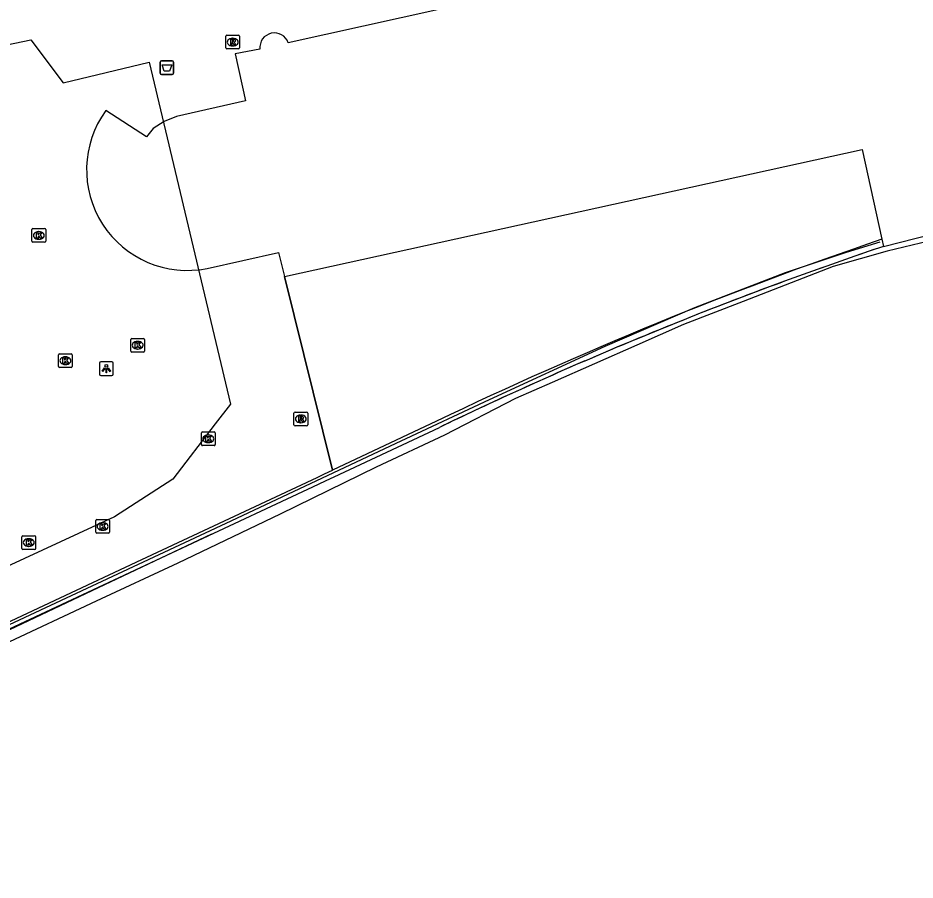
# Model space of a CAD drawing. Extents: x 160806 to 161707, y 383697 to 384148.
# Drawn here: x 161322.6 to 161388.1, y 383755.3 to 383818.3 of the extents above; entities that cross this region are included whole.
import ezdxf

# ---------------------------------------------------------------- set-up
doc = ezdxf.new("R2010")
doc.units = 0
for name, color, linetype in [('IMGEO_Afvalbak', 7, 'Continuous'), ('IMGEO_Groenvoorziening', 7, 'Continuous'), ('IMGEO_Hek', 7, 'Continuous'), ('IMGEO_Kolk', 7, 'Continuous'), ('IMGEO_Lichtpunt', 7, 'Continuous'), ('IMGEO_Muur', 7, 'Continuous'), ('IMGEO_Pand', 7, 'Continuous'), ('IMGEO_Pand_vergunning_verleend', 7, 'Continuous'), ('IMGEO_Parkeervlak_open', 7, 'Continuous'), ('IMGEO_Rioolput', 7, 'Continuous'), ('IMGEO_Spoorbaan_halfverhard', 7, 'Continuous'), ('IMGEO_Voetgangersgebied_open', 7, 'Continuous')]:
    doc.layers.add(name, color=color, linetype=linetype)

msp = doc.modelspace()

# ---------------------------------------------------------------- linework, layer by layer
at = {"layer": 'IMGEO_Afvalbak'}
for p, q in [((161332.956, 383814.288), (161332.956, 383815.088)), ((161332.956, 383815.088), (161332.956, 383814.288)), ((161333.056, 383815.188), (161333.846, 383815.188)), ((161333.846, 383815.188), (161333.056, 383815.188)), ((161333.946, 383815.088), (161333.946, 383814.288)), ((161333.946, 383814.288), (161333.946, 383815.088)), ((161333.846, 383814.188), (161333.056, 383814.188)), ((161333.056, 383814.188), (161333.846, 383814.188))]:
    msp.add_line(p, q, dxfattribs=at)
msp.add_lwpolyline([(161333.099, 383814.902), (161333.803, 383814.902), (161333.654, 383814.432), (161333.248, 383814.432), (161333.099, 383814.902)], dxfattribs=at)
for centre, start, end in [((161333.056, 383815.088), 90, 180), ((161333.056, 383815.088), 90, 180), ((161333.846, 383815.088), 0, 90), ((161333.846, 383815.088), 360, 90), ((161333.056, 383814.288), 180, 270), ((161333.056, 383814.288), 180, 270), ((161333.846, 383814.288), 270, 0), ((161333.846, 383814.288), 270, 0)]:
    msp.add_arc(centre, 0.1, start, end, dxfattribs=at)
at = {"layer": 'IMGEO_Groenvoorziening'}
msp.add_lwpolyline([(161306.227, 383766.312), (161344.529, 383784.251), (161345.081, 383784.51), (161345.678, 383784.79), (161353.357, 383788.389)], dxfattribs=at)
for centre, radius, start, end in [((161475.594, 383535.121), 281.221, 108.62127, 109.81165), ((161477.675, 383529.626), 287.096, 109.83068, 110.99678), ((161476.482, 383532.783), 283.721, 111.0002, 112.18017), ((161476.533, 383532.754), 283.767, 112.18767, 113.36738), ((161473.66, 383539.4), 276.527, 113.3671, 114.57779), ((161475.166, 383535.949), 280.291, 114.56431, 115.7586)]:
    msp.add_arc(centre, radius, start, end, dxfattribs=at)
at = {"layer": 'IMGEO_Hek'}
for points in [[(161304.913, 383765.977), (161306.17, 383766.569), (161314.338, 383770.42), (161324.98, 383775.393), (161337.778, 383781.392), (161350.576, 383787.419), (161357.031, 383790.441), (161365.479, 383794.338), (161372.031, 383797.151), (161378.634, 383799.703), (161383.104, 383801.204), (161385.56, 383801.947)], [(161342.045, 383799.414), (161345.557, 383785.277)]]:
    msp.add_lwpolyline(points, dxfattribs=at)
at = {"layer": 'IMGEO_Kolk'}
for p, q in [((161323.594, 383801.998), (161323.594, 383802.85)), ((161323.669, 383802.924), (161324.521, 383802.924)), ((161324.595, 383802.85), (161324.595, 383801.998)), ((161324.082, 383802.704), (161324.107, 383802.704)), ((161324.521, 383801.924), (161323.669, 383801.924)), ((161324.105, 383802.144), (161324.08, 383802.144)), ((161330.817, 383793.973), (161330.817, 383794.825)), ((161330.892, 383794.899), (161331.744, 383794.899)), ((161331.305, 383794.679), (161331.33, 383794.679)), ((161331.818, 383794.825), (161331.818, 383793.973)), ((161325.533, 383792.844), (161325.533, 383793.696)), ((161325.608, 383793.77), (161326.46, 383793.77)), ((161326.534, 383793.696), (161326.534, 383792.844)), ((161331.744, 383793.899), (161330.892, 383793.899)), ((161331.328, 383794.119), (161331.303, 383794.119)), ((161326.021, 383793.55), (161326.046, 383793.55)), ((161326.46, 383792.77), (161325.608, 383792.77)), ((161326.044, 383792.99), (161326.019, 383792.99)), ((161335.972, 383787.134), (161335.972, 383787.986)), ((161336.047, 383788.06), (161336.899, 383788.06)), ((161336.46, 383787.84), (161336.485, 383787.84)), ((161336.973, 383787.986), (161336.973, 383787.134)), ((161336.483, 383787.28), (161336.458, 383787.28)), ((161336.899, 383787.06), (161336.047, 383787.06)), ((161328.254, 383780.731), (161328.254, 383781.583)), ((161328.329, 383781.657), (161329.181, 383781.657)), ((161328.742, 383781.437), (161328.767, 383781.437)), ((161329.255, 383781.583), (161329.255, 383780.731)), ((161329.181, 383780.657), (161328.329, 383780.657)), ((161328.765, 383780.877), (161328.74, 383780.877)), ((161322.863, 383779.549), (161322.863, 383780.401)), ((161322.938, 383780.475), (161323.79, 383780.475)), ((161323.351, 383780.255), (161323.376, 383780.255)), ((161323.864, 383780.401), (161323.864, 383779.549)), ((161323.79, 383779.475), (161322.938, 383779.475)), ((161323.374, 383779.695), (161323.349, 383779.695))]:
    msp.add_line(p, q, dxfattribs=at)
for points in [[(161323.594, 383801.998), (161323.594, 383802.85)], [(161323.669, 383802.924), (161324.521, 383802.924)], [(161324.595, 383802.85), (161324.595, 383801.998)], [(161323.915, 383802.624), (161324.038, 383802.624), (161324.038, 383802.473), (161324.168, 383802.624), (161324.332, 383802.624), (161324.186, 383802.473), (161324.339, 383802.224), (161324.187, 383802.224), (161324.102, 383802.388), (161324.038, 383802.321), (161324.038, 383802.224), (161323.915, 383802.224), (161323.915, 383802.624)], [(161324.521, 383801.924), (161323.669, 383801.924)], [(161330.817, 383793.973), (161330.817, 383794.825)], [(161330.892, 383794.899), (161331.744, 383794.899)], [(161331.138, 383794.599), (161331.261, 383794.599), (161331.261, 383794.448), (161331.391, 383794.599), (161331.555, 383794.599), (161331.409, 383794.448), (161331.562, 383794.199), (161331.41, 383794.199), (161331.325, 383794.363), (161331.261, 383794.296), (161331.261, 383794.199), (161331.138, 383794.199), (161331.138, 383794.599)], [(161331.818, 383794.825), (161331.818, 383793.973)], [(161325.533, 383792.844), (161325.533, 383793.696)], [(161325.608, 383793.77), (161326.46, 383793.77)], [(161326.534, 383793.696), (161326.534, 383792.844)], [(161331.744, 383793.899), (161330.892, 383793.899)], [(161325.854, 383793.47), (161325.977, 383793.47), (161325.977, 383793.319), (161326.107, 383793.47), (161326.271, 383793.47), (161326.125, 383793.319), (161326.278, 383793.07), (161326.126, 383793.07), (161326.041, 383793.234), (161325.977, 383793.167), (161325.977, 383793.07), (161325.854, 383793.07), (161325.854, 383793.47)], [(161326.46, 383792.77), (161325.608, 383792.77)], [(161335.972, 383787.134), (161335.972, 383787.986)], [(161336.047, 383788.06), (161336.899, 383788.06)], [(161336.973, 383787.986), (161336.973, 383787.134)], [(161336.293, 383787.76), (161336.416, 383787.76), (161336.416, 383787.609), (161336.546, 383787.76), (161336.71, 383787.76), (161336.564, 383787.609), (161336.717, 383787.36), (161336.565, 383787.36), (161336.48, 383787.524), (161336.416, 383787.457), (161336.416, 383787.36), (161336.293, 383787.36), (161336.293, 383787.76)], [(161336.899, 383787.06), (161336.047, 383787.06)], [(161328.254, 383780.731), (161328.254, 383781.583)], [(161328.329, 383781.657), (161329.181, 383781.657)], [(161328.575, 383781.357), (161328.698, 383781.357), (161328.698, 383781.206), (161328.828, 383781.357), (161328.992, 383781.357), (161328.846, 383781.206), (161328.999, 383780.957), (161328.847, 383780.957), (161328.762, 383781.121), (161328.698, 383781.054), (161328.698, 383780.957), (161328.575, 383780.957), (161328.575, 383781.357)], [(161329.255, 383781.583), (161329.255, 383780.731)], [(161329.181, 383780.657), (161328.329, 383780.657)], [(161322.863, 383779.549), (161322.863, 383780.401)], [(161322.938, 383780.475), (161323.79, 383780.475)], [(161323.184, 383780.175), (161323.307, 383780.175), (161323.307, 383780.024), (161323.437, 383780.175), (161323.601, 383780.175), (161323.455, 383780.024), (161323.608, 383779.775), (161323.456, 383779.775), (161323.371, 383779.939), (161323.307, 383779.872), (161323.307, 383779.775), (161323.184, 383779.775), (161323.184, 383780.175)], [(161323.864, 383780.401), (161323.864, 383779.549)], [(161323.79, 383779.475), (161322.938, 383779.475)]]:
    msp.add_lwpolyline(points, dxfattribs=at)
for centre, start, end in [((161323.671, 383802.848), 91.55205, 178.44795), ((161323.671, 383802.848), 91.55205, 178.44795), ((161324.519, 383802.848), 1.55205, 88.44795), ((161324.519, 383802.848), 1.55205, 88.44795), ((161323.671, 383802), 181.55205, 268.44795), ((161323.671, 383802), 181.55205, 268.44795), ((161324.519, 383802), 271.55205, 358.44795), ((161324.519, 383802), 271.55205, 358.44795), ((161330.894, 383794.823), 91.55205, 178.44795), ((161330.894, 383794.823), 91.55205, 178.44795), ((161331.742, 383794.823), 1.55205, 88.44795), ((161331.742, 383794.823), 1.55205, 88.44795), ((161325.61, 383793.694), 91.55205, 178.44795), ((161325.61, 383793.694), 91.55205, 178.44795), ((161326.458, 383793.694), 1.55205, 88.44795), ((161326.458, 383793.694), 1.55205, 88.44795), ((161330.894, 383793.975), 181.55205, 268.44795), ((161330.894, 383793.975), 181.55205, 268.44795), ((161331.742, 383793.975), 271.55205, 358.44795), ((161331.742, 383793.975), 271.55205, 358.44795), ((161325.61, 383792.846), 181.55205, 268.44795), ((161325.61, 383792.846), 181.55205, 268.44795), ((161326.458, 383792.846), 271.55205, 358.44795), ((161326.458, 383792.846), 271.55205, 358.44795), ((161336.049, 383787.984), 91.55205, 178.44795), ((161336.049, 383787.984), 91.55205, 178.44795), ((161336.897, 383787.984), 1.55205, 88.44795), ((161336.897, 383787.984), 1.55205, 88.44795), ((161336.049, 383787.136), 181.55205, 268.44795), ((161336.049, 383787.136), 181.55205, 268.44795), ((161336.897, 383787.136), 271.55205, 358.44795), ((161336.897, 383787.136), 271.55205, 358.44795), ((161328.331, 383781.581), 91.55205, 178.44795), ((161328.331, 383781.581), 91.55205, 178.44795), ((161329.179, 383781.581), 1.55205, 88.44795), ((161329.179, 383781.581), 1.55205, 88.44795), ((161328.331, 383780.733), 181.55205, 268.44795), ((161328.331, 383780.733), 181.55205, 268.44795), ((161329.179, 383780.733), 271.55205, 358.44795), ((161329.179, 383780.733), 271.55205, 358.44795), ((161322.94, 383780.399), 91.55205, 178.44795), ((161322.94, 383780.399), 91.55205, 178.44795), ((161323.788, 383780.399), 1.55205, 88.44795), ((161323.788, 383780.399), 1.55205, 88.44795), ((161322.94, 383779.551), 181.55205, 268.44795), ((161322.94, 383779.551), 181.55205, 268.44795), ((161323.788, 383779.551), 271.55205, 358.44795), ((161323.788, 383779.551), 271.55205, 358.44795)]:
    msp.add_arc(centre, 0.0765, start, end, dxfattribs=at)
for centre, major_axis, ratio, start_param, end_param in [((161324.081, 383802.424), (-0.387, 0.002), 0.722429, 4.712389, 7.853982), ((161324.106, 383802.424), (-0.39, 0.002), 0.717154, 1.570796, 4.712389), ((161331.304, 383794.399), (-0.387, 0.002), 0.722429, 4.712389, 7.853982), ((161331.329, 383794.399), (-0.39, 0.002), 0.717154, 1.570796, 4.712389), ((161326.02, 383793.27), (-0.387, 0.002), 0.722429, 4.712389, 7.853982), ((161326.045, 383793.27), (-0.39, 0.002), 0.717154, 1.570796, 4.712389), ((161336.459, 383787.56), (-0.387, 0.002), 0.722429, 4.712389, 7.853982), ((161336.484, 383787.56), (-0.39, 0.002), 0.717154, 1.570796, 4.712389), ((161328.741, 383781.157), (-0.387, 0.002), 0.722429, 4.712389, 7.853982), ((161328.766, 383781.157), (-0.39, 0.002), 0.717154, 1.570796, 4.712389), ((161323.35, 383779.975), (-0.387, 0.002), 0.722429, 4.712389, 7.853982), ((161323.375, 383779.975), (-0.39, 0.002), 0.717154, 1.570796, 4.712389)]:
    msp.add_ellipse(centre, major_axis=major_axis, ratio=ratio, start_param=start_param, end_param=end_param, dxfattribs=at)
at = {"layer": 'IMGEO_Lichtpunt'}
for p, q in [((161328.528, 383793.094), (161328.528, 383792.287)), ((161328.528, 383793.094), (161328.528, 383792.287)), ((161329.43, 383793.189), (161328.622, 383793.189)), ((161329.43, 383793.189), (161328.622, 383793.189)), ((161329.524, 383792.287), (161329.524, 383793.094)), ((161329.524, 383792.287), (161329.524, 383793.094)), ((161328.622, 383792.193), (161329.43, 383792.193)), ((161328.622, 383792.193), (161329.43, 383792.193))]:
    msp.add_line(p, q, dxfattribs=at)
for points in [[(161328.902, 383792.758), (161328.941, 383792.73), (161328.753, 383792.468), (161328.715, 383792.495), (161328.902, 383792.758)], [(161329.004, 383792.71), (161329.051, 383792.71), (161329.051, 383792.388), (161329.004, 383792.388), (161329.004, 383792.71)], [(161329.114, 383792.73), (161329.152, 383792.757), (161329.339, 383792.495), (161329.3, 383792.467), (161329.114, 383792.73)]]:
    msp.add_lwpolyline(points, dxfattribs=at)
msp.add_circle((161329.027, 383792.892), 0.0994, dxfattribs=at)
for centre, start, end in [((161328.622, 383793.094), 90, 180), ((161328.622, 383793.094), 90, 180), ((161329.43, 383793.094), 0, 90), ((161329.43, 383793.094), 0, 90), ((161328.622, 383792.287), 180, 270), ((161328.622, 383792.287), 180, 270), ((161329.43, 383792.287), 270, 0), ((161329.43, 383792.287), 270, 360)]:
    msp.add_arc(centre, 0.0946, start, end, dxfattribs=at)
at = {"layer": 'IMGEO_Muur'}
for points in [[(161345.678, 383784.79), (161353.357, 383788.389)], [(161285.653, 383756.655), (161285.978, 383756.8), (161296.767, 383761.881), (161303.663, 383765.111), (161305.021, 383765.747), (161306.227, 383766.312), (161344.529, 383784.251), (161345.081, 383784.51), (161345.678, 383784.79)], [(161336.721, 383780.594), (161306.249, 383766.164)]]:
    msp.add_lwpolyline(points, dxfattribs=at)
msp.add_arc((161475.803, 383534.557), 281.822, 108.62498, 115.75225, dxfattribs=at)
at = {"layer": 'IMGEO_Pand'}
for points in [[(161405.826, 383833.211), (161390.937, 383829.942), (161390.863, 383830.269), (161390.704, 383830.974), (161380.182, 383828.591), (161369.268, 383826.155), (161369.411, 383825.503), (161369.496, 383825.119), (161370.039, 383822.657), (161342.321, 383816.504)], [(161340.252, 383816.045), (161338.451, 383815.708), (161339.187, 383812.262), (161334.16, 383811.114), (161333.248, 383810.755), (161332.438, 383810.234), (161331.961, 383809.635), (161328.979, 383811.546)], [(161342.045, 383799.414), (161384.239, 383808.7), (161385.681, 383802.147)], [(161385.797, 383801.62), (161395.055, 383803.975)], [(161385.681, 383802.147), (161385.797, 383801.62)], [(161336.384, 383800.01), (161341.604, 383801.189), (161342.045, 383799.414)]]:
    msp.add_lwpolyline(points, dxfattribs=at)
for centre, radius, start, end in [((161341.311, 383816.162), 1.066, 18.69638, 186.32018), ((161334.946, 383807.231), 7.363, 144.12764, 281.26546)]:
    msp.add_arc(centre, radius, start, end, dxfattribs=at)
at = {"layer": 'IMGEO_Pand_vergunning_verleend'}
msp.add_lwpolyline([(161286.905, 383770.489), (161291.413, 383806.28), (161303.76, 383808.96), (161303.031, 383812.451), (161323.52, 383816.728), (161325.87, 383813.583), (161332.156, 383815.078), (161338.096, 383790.101), (161336.982, 383788.652), (161333.878, 383784.616), (161329.619, 383781.849), (161303.612, 383769.813), (161294.509, 383765.6), (161291.793, 383771.467), (161286.905, 383770.489)], dxfattribs=at)
at = {"layer": 'IMGEO_Parkeervlak_open'}
for points in [[(161345.557, 383785.277), (161342.045, 383799.414)], [(161353.142, 383788.84), (161345.557, 383785.277)]]:
    msp.add_lwpolyline(points, dxfattribs=at)
msp.add_arc((161480.326, 383524.28), 293.544, 108.80944, 115.6753, dxfattribs=at)
at = {"layer": 'IMGEO_Rioolput'}
for p, q in [((161337.759, 383816.13), (161337.759, 383816.982)), ((161337.834, 383817.056), (161338.686, 383817.056)), ((161338.247, 383816.836), (161338.272, 383816.836)), ((161338.76, 383816.982), (161338.76, 383816.13)), ((161338.686, 383816.056), (161337.834, 383816.056)), ((161338.27, 383816.276), (161338.245, 383816.276)), ((161342.736, 383788.585), (161342.736, 383789.437)), ((161342.811, 383789.511), (161343.663, 383789.511)), ((161343.224, 383789.291), (161343.249, 383789.291)), ((161343.737, 383789.437), (161343.737, 383788.585)), ((161343.663, 383788.511), (161342.811, 383788.511)), ((161343.247, 383788.731), (161343.222, 383788.731))]:
    msp.add_line(p, q, dxfattribs=at)
for points in [[(161337.759, 383816.13), (161337.759, 383816.982)], [(161337.834, 383817.056), (161338.686, 383817.056)], [(161338.348, 383816.754), (161338.096, 383816.756), (161338.096, 383816.356)], [(161338.274, 383816.675), (161338.22, 383816.675), (161338.22, 383816.594)], [(161338.76, 383816.982), (161338.76, 383816.13)], [(161338.686, 383816.056), (161337.834, 383816.056)], [(161338.096, 383816.356), (161338.22, 383816.356), (161338.22, 383816.518), (161338.231, 383816.518)], [(161338.22, 383816.594), (161338.272, 383816.594)], [(161338.278, 383816.489), (161338.349, 383816.356), (161338.489, 383816.356), (161338.424, 383816.482)], [(161342.736, 383788.585), (161342.736, 383789.437)], [(161342.811, 383789.511), (161343.663, 383789.511)], [(161343.325, 383789.209), (161343.073, 383789.211), (161343.073, 383788.811)], [(161343.251, 383789.13), (161343.197, 383789.13), (161343.197, 383789.049)], [(161343.737, 383789.437), (161343.737, 383788.585)], [(161343.663, 383788.511), (161342.811, 383788.511)], [(161343.073, 383788.811), (161343.197, 383788.811), (161343.197, 383788.973), (161343.208, 383788.973)], [(161343.197, 383789.049), (161343.249, 383789.049)], [(161343.255, 383788.944), (161343.326, 383788.811), (161343.466, 383788.811), (161343.401, 383788.937)]]:
    msp.add_lwpolyline(points, dxfattribs=at)
for centre, radius, start, end in [((161337.836, 383816.98), 0.0765, 91.55205, 178.44795), ((161337.836, 383816.98), 0.0765, 91.55205, 178.44795), ((161338.28, 383816.579), 0.0964, 77.00612, 93.18647), ((161338.294, 383816.636), 0.0378, 276.66336, 79.67722), ((161338.347, 383816.644), 0.109, 350.36119, 89.41601), ((161338.345, 383816.644), 0.112, 277.58423, 350.98172), ((161338.684, 383816.98), 0.0765, 1.55205, 88.44795), ((161338.684, 383816.98), 0.0765, 1.55205, 88.44795), ((161337.836, 383816.132), 0.0765, 181.55205, 268.44795), ((161337.836, 383816.132), 0.0765, 181.55205, 268.44795), ((161338.23, 383816.465), 0.0533, 26.02933, 88.69889), ((161338.256, 383816.783), 0.19, 274.7715, 282.96867), ((161338.329, 383816.429), 0.108, 29.51342, 73.79051), ((161338.684, 383816.132), 0.0765, 271.55205, 358.44795), ((161338.684, 383816.132), 0.0765, 271.55205, 358.44795), ((161342.813, 383789.435), 0.0765, 91.55205, 178.44795), ((161342.813, 383789.435), 0.0765, 91.55205, 178.44795), ((161343.257, 383789.034), 0.0964, 77.00612, 93.18647), ((161343.271, 383789.091), 0.0378, 276.66336, 79.67722), ((161343.324, 383789.099), 0.109, 350.36119, 89.41601), ((161343.661, 383789.435), 0.0765, 1.55205, 88.44795), ((161343.661, 383789.435), 0.0765, 1.55205, 88.44795), ((161342.813, 383788.587), 0.0765, 181.55205, 268.44795), ((161342.813, 383788.587), 0.0765, 181.55205, 268.44795), ((161343.207, 383788.92), 0.0533, 26.02933, 88.69889), ((161343.233, 383789.238), 0.19, 274.7715, 282.96867), ((161343.322, 383789.099), 0.112, 277.58423, 350.98172), ((161343.306, 383788.884), 0.108, 29.51342, 73.79051), ((161343.661, 383788.587), 0.0765, 271.55205, 358.44795), ((161343.661, 383788.587), 0.0765, 271.55205, 358.44795)]:
    msp.add_arc(centre, radius, start, end, dxfattribs=at)
for centre, major_axis, ratio, start_param, end_param in [((161338.246, 383816.556), (-0.387, 0.002), 0.722429, 4.712389, 7.853982), ((161338.271, 383816.556), (-0.39, 0.002), 0.717154, 1.570796, 4.712389), ((161343.223, 383789.011), (-0.387, 0.002), 0.722429, 4.712389, 7.853982), ((161343.248, 383789.011), (-0.39, 0.002), 0.717154, 1.570796, 4.712389)]:
    msp.add_ellipse(centre, major_axis=major_axis, ratio=ratio, start_param=start_param, end_param=end_param, dxfattribs=at)
at = {"layer": 'IMGEO_Spoorbaan_halfverhard'}
msp.add_lwpolyline([(161390.935, 383802.444), (161386.08, 383801.266), (161382.118, 383800.16), (161375.55, 383797.589), (161371.195, 383795.912), (161367.786, 383794.395), (161361.592, 383791.682), (161358.915, 383790.513), (161353.739, 383787.835), (161348.742, 383785.497), (161341.727, 383782.043), (161334.24, 383778.465), (161328.287, 383775.698), (161321.541, 383772.521), (161318.31, 383770.995), (161313.322, 383768.622), (161307.226, 383765.703), (161299.525, 383762.169), (161296.669, 383760.786), (161293.001, 383759.082), (161291.091, 383758.136), (161288.575, 383756.779), (161285.955, 383755.31)], dxfattribs=at)
at = {"layer": 'IMGEO_Voetgangersgebied_open'}
msp.add_lwpolyline([(161306.126, 383766.767), (161331.617, 383778.728), (161344.422, 383784.744), (161344.962, 383784.997), (161345.557, 383785.277)], dxfattribs=at)

doc.saveas('drawing.dxf')
